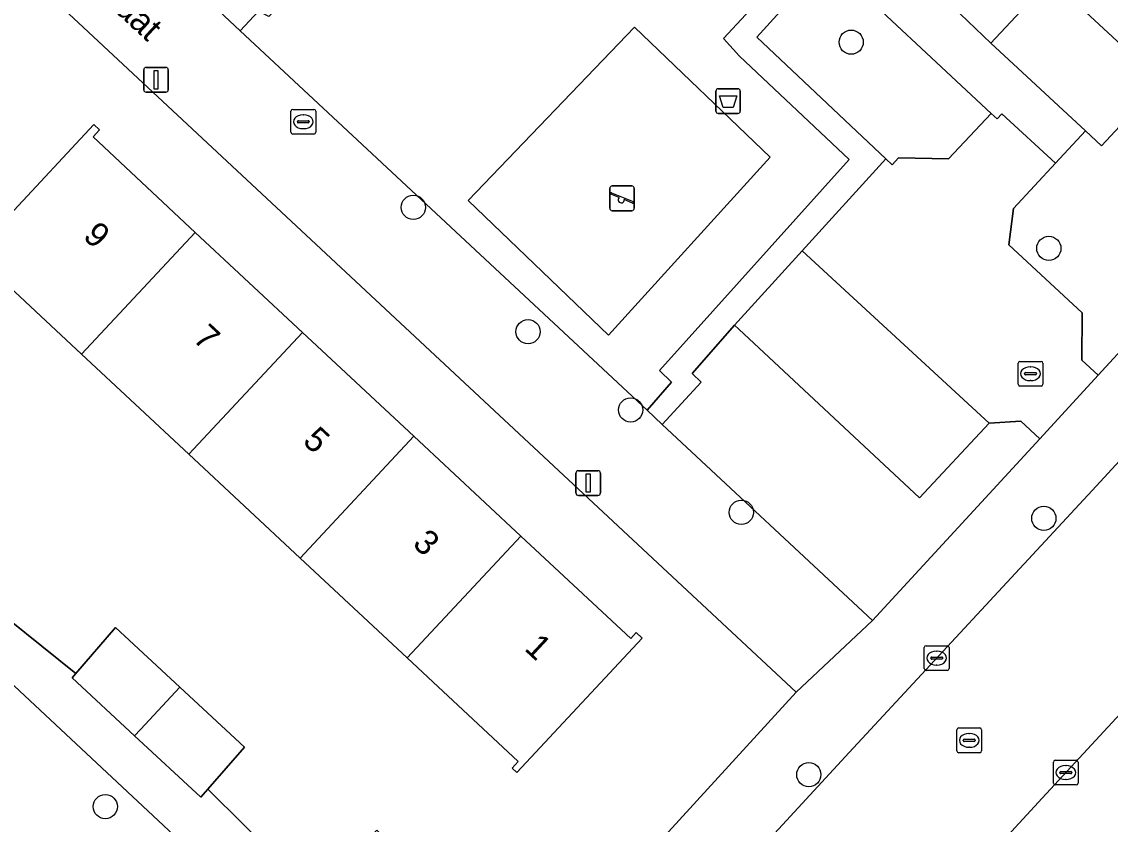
# Model space of a CAD drawing. Extents: x 159217 to 160349, y 381246 to 382172.
# Drawn here: x 159819.61 to 159863.64, y 381626.21 to 381658.67 of the extents above; entities that cross this region are included whole.
import ezdxf

# ---------------------------------------------------------------- set-up
doc = ezdxf.new("R2010")
doc.units = 0
for name, color, linetype in [('IMGEO_Afvalbak', 7, 'Continuous'), ('IMGEO_Boom', 7, 'Continuous'), ('IMGEO_Erf', 7, 'Continuous'), ('IMGEO_Groenvoorziening', 7, 'Continuous'), ('IMGEO_Kolk', 7, 'Continuous'), ('IMGEO_Lichtmast', 7, 'Continuous'), ('IMGEO_Openbare_ruimte_label', 7, 'Continuous'), ('IMGEO_Pand', 7, 'Continuous'), ('IMGEO_Pand_nummerreeks', 7, 'Continuous'), ('IMGEO_Parkeervlak_open', 7, 'Continuous'), ('IMGEO_Rijbaan_lokaal_open', 7, 'Continuous'), ('IMGEO_Rioolput', 7, 'Continuous'), ('IMGEO_Speelvoorziening', 7, 'Continuous'), ('IMGEO_Terreindeel_zand', 7, 'Continuous'), ('IMGEO_Voetpad_open', 7, 'Continuous')]:
    doc.layers.add(name, color=color, linetype=linetype)

msp = doc.modelspace()

# ---------------------------------------------------------------- linework, layer by layer
at = {"layer": 'IMGEO_Afvalbak'}
for p, q in [((159847.789, 381655.959), (159848.579, 381655.959)), ((159848.579, 381655.959), (159847.789, 381655.959)), ((159847.689, 381655.059), (159847.689, 381655.859)), ((159847.689, 381655.859), (159847.689, 381655.059)), ((159848.679, 381655.859), (159848.679, 381655.059)), ((159848.679, 381655.059), (159848.679, 381655.859)), ((159848.579, 381654.959), (159847.789, 381654.959)), ((159847.789, 381654.959), (159848.579, 381654.959))]:
    msp.add_line(p, q, dxfattribs=at)
msp.add_lwpolyline([(159847.832, 381655.673), (159848.536, 381655.673), (159848.387, 381655.203), (159847.981, 381655.203), (159847.832, 381655.673)], dxfattribs=at)
for centre, start, end in [((159847.789, 381655.859), 90, 180), ((159847.789, 381655.859), 90, 180), ((159848.579, 381655.859), 0, 90), ((159848.579, 381655.859), 360, 90), ((159847.789, 381655.059), 180, 270), ((159847.789, 381655.059), 180, 270), ((159848.579, 381655.059), 270, 0), ((159848.579, 381655.059), 270, 0)]:
    msp.add_arc(centre, 0.1, start, end, dxfattribs=at)
at = {"layer": 'IMGEO_Boom'}
for centre in [(159853.163, 381657.845), (159835.451, 381651.163), (159861.158, 381649.504), (159840.092, 381646.133), (159844.242, 381642.967), (159848.72, 381638.825), (159860.956, 381638.582), (159851.449, 381628.214), (159822.992, 381626.922)]:
    msp.add_circle(centre, 0.489, dxfattribs=at)
at = {"layer": 'IMGEO_Erf'}
for points in [[(159817.734, 381635.572), (159821.799, 381632.312), (159823.411, 381634.164), (159826.008, 381631.753), (159828.244, 381629.677), (159828.62, 381629.328), (159827.134, 381627.623), (159831.5, 381623.317), (159833.974, 381625.968), (159835.85, 381624.217), (159833.376, 381621.566), (159837.909, 381617.335), (159840.613, 381620.254), (159850.934, 381631.546), (159807.485, 381672.085)], [(159857.258, 381659.285), (159858.816, 381657.805), (159861.22, 381660.394), (159865.699, 381656.236), (159863.295, 381653.647), (159862.639, 381654.256), (159861.423, 381652.946), (159859.725, 381651.111), (159859.534, 381649.652), (159862.506, 381646.902), (159862.496, 381644.985), (159863.151, 381644.371), (159880.768, 381663.542)]]:
    msp.add_lwpolyline(points, dxfattribs=at)
msp.add_lwpolyline([(159819.118, 381650.853), (159822.529, 381654.508), (159822.759, 381654.293), (159822.496, 381654.01), (159826.633, 381650.15), (159830.97, 381646.103), (159835.475, 381641.9), (159839.798, 381637.866), (159844.244, 381633.718), (159844.469, 381633.958), (159844.708, 381633.735), (159839.637, 381628.3), (159839.444, 381628.48), (159839.692, 381628.746), (159836.037, 381632.157), (159835.2, 381632.938), (159830.877, 381636.971), (159826.372, 381641.174), (159822.034, 381645.221), (159817.878, 381649.099), (159817.652, 381648.857), (159817.441, 381649.055)], close=True, dxfattribs=at)
at = {"layer": 'IMGEO_Groenvoorziening'}
for points in [[(159841.477, 381670.436), (159840.437, 381670.485), (159829.603, 381658.89), (159829.192, 381659.105), (159828.454, 381658.306), (159833.583, 381653.521), (159844.907, 381642.955), (159845.9, 381644.088), (159845.406, 381644.565), (159853.087, 381653.103), (159848.647, 381657.276), (159847.994, 381657.999), (159851.242, 381661.504)], [(159852.177, 381661.178), (159849.341, 381658.043), (159854.569, 381653.12), (159854.821, 381652.883), (159855.082, 381653.163), (159857.102, 381653.123), (159858.826, 381654.964)], [(159844.392, 381658.451), (159849.887, 381653.188), (159843.351, 381645.996), (159837.672, 381651.436)], [(159848.612, 381646.229), (159848.441, 381646.395), (159846.729, 381644.446), (159847.09, 381644.088), (159845.519, 381642.384), (159854.029, 381634.444), (159860.788, 381641.8), (159860.024, 381642.512), (159858.743, 381642.43), (159855.924, 381639.407)], [(159831.37, 381620.522), (159810.981, 381639.573), (159798.344, 381625.917), (159802.529, 381622.003), (159811.633, 381631.939), (159833.028, 381612.068), (159836.458, 381615.77)]]:
    msp.add_lwpolyline(points, close=True, dxfattribs=at)
at = {"layer": 'IMGEO_Kolk'}
for p, q in [((159859.991, 381644.933), (159860.843, 381644.933)), ((159859.916, 381644.007), (159859.916, 381644.859)), ((159860.218, 381644.476), (159860.616, 381644.476)), ((159860.404, 381644.713), (159860.429, 381644.713)), ((159860.917, 381644.859), (159860.917, 381644.007)), ((159860.175, 381644.427), (159860.175, 381644.439)), ((159860.613, 381644.39), (159860.215, 381644.39)), ((159860.427, 381644.153), (159860.402, 381644.153)), ((159860.659, 381644.439), (159860.659, 381644.427)), ((159860.843, 381643.933), (159859.991, 381643.933)), ((159856.121, 381632.502), (159856.121, 381633.354)), ((159856.196, 381633.428), (159857.048, 381633.428)), ((159856.609, 381633.208), (159856.634, 381633.208)), ((159857.122, 381633.354), (159857.122, 381632.502)), ((159856.38, 381632.922), (159856.38, 381632.934)), ((159856.818, 381632.885), (159856.42, 381632.885)), ((159856.423, 381632.971), (159856.821, 381632.971)), ((159856.632, 381632.648), (159856.607, 381632.648)), ((159856.864, 381632.934), (159856.864, 381632.922)), ((159857.048, 381632.428), (159856.196, 381632.428)), ((159861.343, 381627.873), (159861.343, 381628.725)), ((159861.418, 381628.799), (159862.27, 381628.799)), ((159862.344, 381628.725), (159862.344, 381627.873)), ((159861.602, 381628.293), (159861.602, 381628.305)), ((159862.04, 381628.256), (159861.642, 381628.256)), ((159861.645, 381628.342), (159862.043, 381628.342)), ((159861.831, 381628.579), (159861.856, 381628.579)), ((159862.086, 381628.305), (159862.086, 381628.293)), ((159862.27, 381627.799), (159861.418, 381627.799)), ((159861.854, 381628.019), (159861.829, 381628.019))]:
    msp.add_line(p, q, dxfattribs=at)
for points in [[(159859.991, 381644.933), (159860.843, 381644.933)], [(159859.916, 381644.007), (159859.916, 381644.859)], [(159860.917, 381644.859), (159860.917, 381644.007)], [(159860.843, 381643.933), (159859.991, 381643.933)], [(159856.121, 381632.502), (159856.121, 381633.354)], [(159856.196, 381633.428), (159857.048, 381633.428)], [(159857.122, 381633.354), (159857.122, 381632.502)], [(159857.048, 381632.428), (159856.196, 381632.428)], [(159861.343, 381627.873), (159861.343, 381628.725)], [(159861.418, 381628.799), (159862.27, 381628.799)], [(159862.344, 381628.725), (159862.344, 381627.873)], [(159862.27, 381627.799), (159861.418, 381627.799)]]:
    msp.add_lwpolyline(points, dxfattribs=at)
for centre, radius, start, end in [((159859.993, 381644.857), 0.0765, 91.552, 178.448), ((159859.993, 381644.857), 0.0765, 91.552, 178.448), ((159860.841, 381644.857), 0.0765, 1.552, 88.448), ((159860.841, 381644.857), 0.0765, 1.552, 88.448), ((159860.215, 381644.436), 0.0403, 85.8775, 175.7526), ((159860.62, 381644.438), 0.0386, 1.7309, 96.639), ((159860.212, 381644.426), 0.0366, 178.938, 274.7102), ((159860.616, 381644.433), 0.043, 264.8664, 352.4533), ((159859.993, 381644.009), 0.0765, 181.552, 268.448), ((159859.993, 381644.009), 0.0765, 181.552, 268.448), ((159860.841, 381644.009), 0.0765, 271.552, 358.448), ((159860.841, 381644.009), 0.0765, 271.552, 358.448), ((159856.198, 381633.352), 0.0765, 91.552, 178.448), ((159856.198, 381633.352), 0.0765, 91.552, 178.448), ((159857.046, 381633.352), 0.0765, 1.552, 88.448), ((159857.046, 381633.352), 0.0765, 1.552, 88.448), ((159856.42, 381632.931), 0.0403, 85.8775, 175.7526), ((159856.417, 381632.921), 0.0366, 178.938, 274.7102), ((159856.821, 381632.928), 0.043, 264.8664, 352.4533), ((159856.825, 381632.933), 0.0386, 1.7309, 96.639), ((159856.198, 381632.504), 0.0765, 181.552, 268.448), ((159856.198, 381632.504), 0.0765, 181.552, 268.448), ((159857.046, 381632.504), 0.0765, 271.552, 358.448), ((159857.046, 381632.504), 0.0765, 271.552, 358.448), ((159861.42, 381628.723), 0.0765, 91.552, 178.448), ((159861.42, 381628.723), 0.0765, 91.552, 178.448), ((159862.268, 381628.723), 0.0765, 1.552, 88.448), ((159862.268, 381628.723), 0.0765, 1.552, 88.448), ((159861.642, 381628.302), 0.0403, 85.8775, 175.7526), ((159861.639, 381628.292), 0.0366, 178.938, 274.7102), ((159862.043, 381628.299), 0.043, 264.8664, 352.4533), ((159862.047, 381628.304), 0.0386, 1.7309, 96.639), ((159861.42, 381627.875), 0.0765, 181.552, 268.448), ((159861.42, 381627.875), 0.0765, 181.552, 268.448), ((159862.268, 381627.875), 0.0765, 271.552, 358.448), ((159862.268, 381627.875), 0.0765, 271.552, 358.448)]:
    msp.add_arc(centre, radius, start, end, dxfattribs=at)
for centre, major_axis, ratio, start_param, end_param in [((159860.403, 381644.433), (-0.387, 0.002), 0.722429, 4.712389, 7.853982), ((159860.428, 381644.433), (-0.39, 0.002), 0.717154, 1.570796, 4.712389), ((159856.608, 381632.928), (-0.387, 0.002), 0.722429, 4.712389, 7.853982), ((159856.633, 381632.928), (-0.39, 0.002), 0.717154, 1.570796, 4.712389), ((159861.83, 381628.299), (-0.387, 0.002), 0.722429, 4.712389, 7.853982), ((159861.855, 381628.299), (-0.39, 0.002), 0.717154, 1.570796, 4.712389)]:
    msp.add_ellipse(centre, major_axis=major_axis, ratio=ratio, start_param=start_param, end_param=end_param, dxfattribs=at)
at = {"layer": 'IMGEO_Lichtmast'}
for p, q in [((159824.646, 381656.822), (159825.436, 381656.822)), ((159825.436, 381656.822), (159824.646, 381656.822)), ((159824.546, 381655.922), (159824.546, 381656.722)), ((159824.546, 381656.722), (159824.546, 381655.922)), ((159825.536, 381656.722), (159825.536, 381655.922)), ((159825.536, 381655.922), (159825.536, 381656.722)), ((159825.436, 381655.822), (159824.646, 381655.822)), ((159824.646, 381655.822), (159825.436, 381655.822)), ((159842.129, 381640.51), (159842.919, 381640.51)), ((159842.919, 381640.51), (159842.129, 381640.51)), ((159842.029, 381639.61), (159842.029, 381640.41)), ((159842.029, 381640.41), (159842.029, 381639.61)), ((159843.019, 381640.41), (159843.019, 381639.61)), ((159843.019, 381639.61), (159843.019, 381640.41)), ((159842.919, 381639.51), (159842.129, 381639.51)), ((159842.129, 381639.51), (159842.919, 381639.51))]:
    msp.add_line(p, q, dxfattribs=at)
for points in [[(159824.966, 381656.697), (159825.116, 381656.697), (159825.116, 381655.947), (159824.966, 381655.947), (159824.966, 381656.697)], [(159842.449, 381640.385), (159842.599, 381640.385), (159842.599, 381639.635), (159842.449, 381639.635), (159842.449, 381640.385)]]:
    msp.add_lwpolyline(points, dxfattribs=at)
for centre, start, end in [((159824.646, 381656.722), 90, 180), ((159824.646, 381656.722), 90, 180), ((159825.436, 381656.722), 0, 90), ((159825.436, 381656.722), 360, 90), ((159824.646, 381655.922), 180, 270), ((159824.646, 381655.922), 180, 270), ((159825.436, 381655.922), 270, 0), ((159825.436, 381655.922), 270, 0), ((159842.129, 381640.41), 90, 180), ((159842.129, 381640.41), 90, 180), ((159842.919, 381640.41), 0, 90), ((159842.919, 381640.41), 360, 90), ((159842.129, 381639.61), 180, 270), ((159842.129, 381639.61), 180, 270), ((159842.919, 381639.61), 270, 0), ((159842.919, 381639.61), 270, 0)]:
    msp.add_arc(centre, 0.1, start, end, dxfattribs=at)
at = {"layer": 'IMGEO_Pand'}
for points in [[(159861.22, 381660.394), (159858.816, 381657.805), (159862.639, 381654.256), (159863.295, 381653.647), (159865.699, 381656.236)], [(159822.034, 381645.221), (159826.633, 381650.15), (159822.496, 381654.01), (159822.759, 381654.293), (159822.529, 381654.508), (159819.118, 381650.853), (159817.441, 381649.055), (159817.652, 381648.857), (159817.878, 381649.099)], [(159826.372, 381641.174), (159830.97, 381646.103), (159826.633, 381650.15), (159822.034, 381645.221)], [(159826.372, 381641.174), (159830.877, 381636.971), (159835.475, 381641.9), (159830.97, 381646.103)], [(159835.2, 381632.938), (159839.798, 381637.866), (159835.475, 381641.9), (159830.877, 381636.971)], [(159835.2, 381632.938), (159836.037, 381632.157), (159839.692, 381628.746), (159839.444, 381628.48), (159839.637, 381628.3), (159844.708, 381633.735), (159844.469, 381633.958), (159844.244, 381633.718), (159839.798, 381637.866)], [(159823.411, 381634.164), (159821.799, 381632.312), (159821.645, 381632.135), (159824.175, 381629.786), (159824.41, 381630.038), (159826.008, 381631.753)], [(159826.008, 381631.753), (159824.41, 381630.038), (159824.175, 381629.786), (159826.853, 381627.3), (159827.134, 381627.623), (159828.62, 381629.328), (159828.244, 381629.677)]]:
    msp.add_lwpolyline(points, close=True, dxfattribs=at)
at = {"layer": 'IMGEO_Parkeervlak_open'}
msp.add_lwpolyline([(159851.183, 381649.404), (159848.441, 381646.395), (159848.612, 381646.229), (159855.924, 381639.407), (159858.743, 381642.43)], close=True, dxfattribs=at)
at = {"layer": 'IMGEO_Rijbaan_lokaal_open'}
msp.add_lwpolyline([(159838.508, 381602.939), (159860.89, 381627.268), (159889.697, 381658.416), (159901.473, 381671.232), (159904.994, 381675.037), (159899.862, 381679.876), (159896.235, 381675.927), (159896.024, 381675.732), (159884.832, 381663.574), (159884.507, 381663.136), (159872.787, 381650.412), (159870.779, 381648.232), (159867.597, 381644.778), (159865.477, 381642.489), (159862.906, 381639.713), (159853.087, 381629.109), (159835.145, 381609.655)], dxfattribs=at)
msp.add_lwpolyline([(159859.534, 381649.652), (159859.725, 381651.111), (159861.423, 381652.946), (159859.257, 381654.949), (159859.065, 381654.741), (159858.826, 381654.964), (159857.102, 381653.123), (159855.082, 381653.163), (159854.821, 381652.883), (159854.569, 381653.12), (159851.183, 381649.404), (159858.743, 381642.43), (159860.024, 381642.512), (159860.788, 381641.8), (159863.151, 381644.371), (159862.496, 381644.985), (159862.506, 381646.902)], close=True, dxfattribs=at)
at = {"layer": 'IMGEO_Rioolput'}
for p, q in [((159830.501, 381654.2), (159830.501, 381655.052)), ((159830.576, 381655.126), (159831.428, 381655.126)), ((159831.502, 381655.052), (159831.502, 381654.2)), ((159830.76, 381654.62), (159830.76, 381654.632)), ((159830.803, 381654.669), (159831.201, 381654.669)), ((159830.989, 381654.906), (159831.014, 381654.906)), ((159831.244, 381654.632), (159831.244, 381654.62)), ((159831.198, 381654.583), (159830.8, 381654.583)), ((159831.012, 381654.346), (159830.987, 381654.346)), ((159831.428, 381654.126), (159830.576, 381654.126)), ((159857.439, 381629.175), (159857.439, 381630.027)), ((159857.514, 381630.101), (159858.366, 381630.101)), ((159858.44, 381630.027), (159858.44, 381629.175)), ((159857.698, 381629.595), (159857.698, 381629.607)), ((159858.136, 381629.558), (159857.738, 381629.558)), ((159857.741, 381629.644), (159858.139, 381629.644)), ((159857.927, 381629.881), (159857.952, 381629.881)), ((159858.182, 381629.607), (159858.182, 381629.595)), ((159858.366, 381629.101), (159857.514, 381629.101)), ((159857.95, 381629.321), (159857.925, 381629.321))]:
    msp.add_line(p, q, dxfattribs=at)
for points in [[(159830.501, 381654.2), (159830.501, 381655.052)], [(159830.576, 381655.126), (159831.428, 381655.126)], [(159831.502, 381655.052), (159831.502, 381654.2)], [(159831.428, 381654.126), (159830.576, 381654.126)], [(159857.439, 381629.175), (159857.439, 381630.027)], [(159857.514, 381630.101), (159858.366, 381630.101)], [(159858.44, 381630.027), (159858.44, 381629.175)], [(159858.366, 381629.101), (159857.514, 381629.101)]]:
    msp.add_lwpolyline(points, dxfattribs=at)
for centre, radius, start, end in [((159830.578, 381655.05), 0.0765, 91.552, 178.448), ((159830.578, 381655.05), 0.0765, 91.552, 178.448), ((159831.426, 381655.05), 0.0765, 1.552, 88.448), ((159831.426, 381655.05), 0.0765, 1.552, 88.448), ((159830.8, 381654.629), 0.0403, 85.8775, 175.7526), ((159830.797, 381654.619), 0.0366, 178.938, 274.7102), ((159831.201, 381654.626), 0.043, 264.8664, 352.4533), ((159831.205, 381654.631), 0.0386, 1.7309, 96.639), ((159830.578, 381654.202), 0.0765, 181.552, 268.448), ((159830.578, 381654.202), 0.0765, 181.552, 268.448), ((159831.426, 381654.202), 0.0765, 271.552, 358.448), ((159831.426, 381654.202), 0.0765, 271.552, 358.448), ((159857.516, 381630.025), 0.0765, 91.552, 178.448), ((159857.516, 381630.025), 0.0765, 91.552, 178.448), ((159858.364, 381630.025), 0.0765, 1.552, 88.448), ((159858.364, 381630.025), 0.0765, 1.552, 88.448), ((159857.738, 381629.604), 0.0403, 85.8775, 175.7526), ((159857.735, 381629.594), 0.0366, 178.938, 274.7102), ((159858.139, 381629.601), 0.043, 264.8664, 352.4533), ((159858.143, 381629.606), 0.0386, 1.7309, 96.639), ((159857.516, 381629.177), 0.0765, 181.552, 268.448), ((159857.516, 381629.177), 0.0765, 181.552, 268.448), ((159858.364, 381629.177), 0.0765, 271.552, 358.448), ((159858.364, 381629.177), 0.0765, 271.552, 358.448)]:
    msp.add_arc(centre, radius, start, end, dxfattribs=at)
for centre, major_axis, ratio, start_param, end_param in [((159830.988, 381654.626), (-0.387, 0.002), 0.722429, 4.712389, 7.853982), ((159831.013, 381654.626), (-0.39, 0.002), 0.717154, 1.570796, 4.712389), ((159857.926, 381629.601), (-0.387, 0.002), 0.722429, 4.712389, 7.853982), ((159857.951, 381629.601), (-0.39, 0.002), 0.717154, 1.570796, 4.712389)]:
    msp.add_ellipse(centre, major_axis=major_axis, ratio=ratio, start_param=start_param, end_param=end_param, dxfattribs=at)
at = {"layer": 'IMGEO_Speelvoorziening'}
for p, q in [((159843.499, 381652.027), (159844.289, 381652.027)), ((159844.289, 381652.027), (159843.499, 381652.027)), ((159843.399, 381651.127), (159843.399, 381651.927)), ((159843.399, 381651.927), (159843.399, 381651.127)), ((159843.782, 381651.555), (159843.443, 381651.692)), ((159843.468, 381651.752), (159844.344, 381651.399)), ((159844.389, 381651.927), (159844.389, 381651.127)), ((159844.389, 381651.127), (159844.389, 381651.927)), ((159844.32, 381651.339), (159843.98, 381651.476)), ((159844.289, 381651.027), (159843.499, 381651.027)), ((159843.499, 381651.027), (159844.289, 381651.027))]:
    msp.add_line(p, q, dxfattribs=at)
for centre, radius, start, end in [((159843.499, 381651.927), 0.1, 90, 180), ((159843.499, 381651.927), 0.1, 90, 180), ((159844.289, 381651.927), 0.1, 0, 90), ((159844.289, 381651.927), 0.1, 360, 90), ((159843.456, 381651.722), 0.0327, 68.078, 248.078), ((159843.861, 381651.465), 0.12, 130.9928, 5.1632), ((159843.499, 381651.127), 0.1, 180, 270), ((159843.499, 381651.127), 0.1, 180, 270), ((159844.289, 381651.127), 0.1, 270, 0), ((159844.289, 381651.127), 0.1, 270, 0), ((159844.332, 381651.369), 0.0327, 248.078, 68.078)]:
    msp.add_arc(centre, radius, start, end, dxfattribs=at)
at = {"layer": 'IMGEO_Terreindeel_zand'}
msp.add_lwpolyline([(159849.887, 381653.188), (159844.392, 381658.451), (159837.672, 381651.436), (159843.351, 381645.996)], close=True, dxfattribs=at)
at = {"layer": 'IMGEO_Voetpad_open'}
for points in [[(159827.37, 381659.317), (159808.447, 381676.973), (159803.861, 381672), (159804.808, 381672.637), (159805.752, 381672.8), (159806.581, 381672.654), (159807.485, 381672.085), (159850.934, 381631.546), (159854.029, 381634.444), (159845.519, 381642.384), (159844.907, 381642.955), (159833.583, 381653.521), (159828.454, 381658.306)], [(159854.569, 381653.12), (159849.341, 381658.043), (159852.177, 381661.178), (159852.45, 381661.48), (159851.788, 381662.093), (159851.548, 381661.834), (159851.242, 381661.504), (159847.994, 381657.999), (159848.647, 381657.276), (159853.087, 381653.103), (159845.406, 381644.565), (159845.9, 381644.088), (159844.907, 381642.955), (159845.519, 381642.384), (159847.09, 381644.088), (159846.729, 381644.446), (159848.441, 381646.395), (159851.183, 381649.404)], [(159827.134, 381627.623), (159826.853, 381627.3), (159824.175, 381629.786), (159821.645, 381632.135), (159821.799, 381632.312), (159817.734, 381635.572), (159815.234, 381637.934), (159812.503, 381640.514), (159810.61, 381642.285), (159808.819, 381640.327), (159805.815, 381636.622), (159803.23, 381633.865), (159800.946, 381631.43), (159796.971, 381627.201), (159798.344, 381625.917), (159810.981, 381639.573), (159831.37, 381620.522), (159836.458, 381615.77), (159837.909, 381617.335), (159833.376, 381621.566), (159831.5, 381623.317)]]:
    msp.add_lwpolyline(points, close=True, dxfattribs=at)
for points in [[(159880.768, 381663.542), (159863.151, 381644.371), (159860.788, 381641.8), (159854.029, 381634.444), (159850.934, 381631.546), (159840.613, 381620.254)], [(159852.177, 381661.178), (159858.826, 381654.964), (159859.065, 381654.741), (159859.257, 381654.949), (159861.423, 381652.946), (159862.639, 381654.256), (159858.816, 381657.805), (159857.258, 381659.285)], [(159827.37, 381659.317), (159828.454, 381658.306), (159829.192, 381659.105)], [(159889.697, 381658.416), (159860.89, 381627.268), (159838.508, 381602.939)], [(159835.145, 381609.655), (159853.087, 381629.109), (159862.906, 381639.713), (159865.477, 381642.489)]]:
    msp.add_lwpolyline(points, dxfattribs=at)

# ---------------------------------------------------------------- texts
at = {"layer": 'IMGEO_Openbare_ruimte_label'}
msp.add_text('Ravelstraat', height=1, rotation=316.9861, dxfattribs=at).set_placement((159819.758, 381662.457))
at = {"layer": 'IMGEO_Pand_nummerreeks'}
for s, p in [('9', (159822.048, 381649.942)), ('7', (159826.491, 381645.796)), ('5', (159830.935, 381641.65)), ('3', (159835.379, 381637.503)), ('1', (159839.906, 381633.28))]:
    msp.add_text(s, height=1, rotation=316.9835, dxfattribs=at).set_placement(p)

doc.saveas('drawing.dxf')
